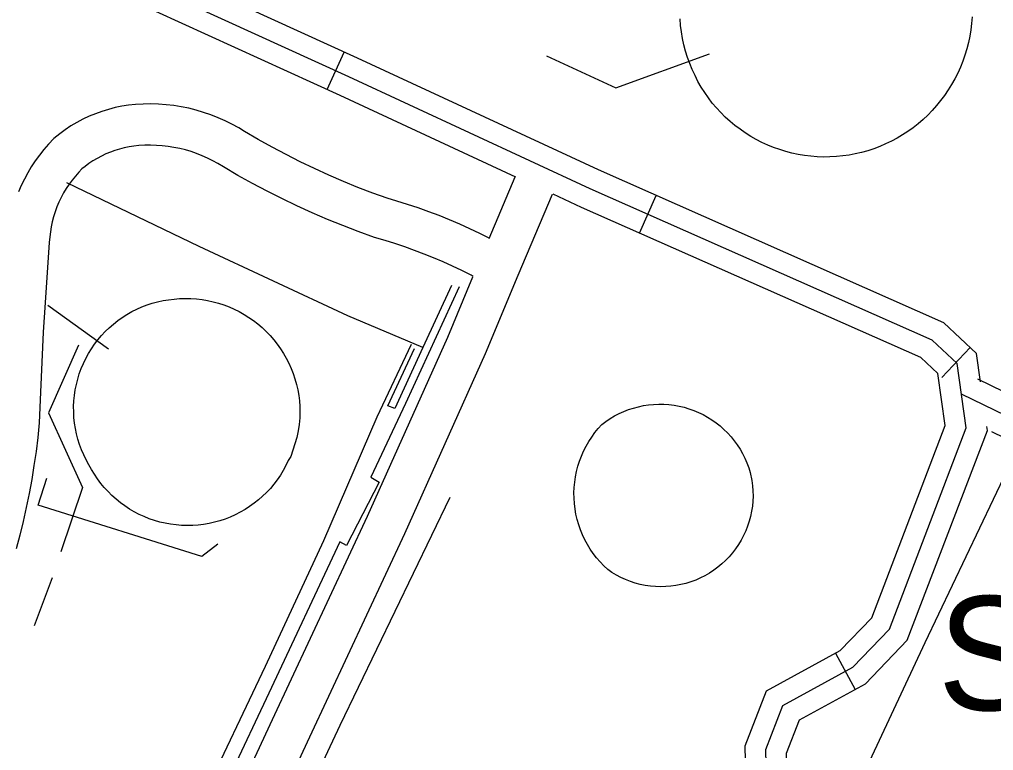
# Model space of a CAD drawing. Extents: x 3704301 to 3742427, y 506229 to 532009.
# Drawn here: x 3722237 to 3722946, y 524971 to 525503 of the extents above; entities that cross this region are included whole.
import ezdxf

# ---------------------------------------------------------------- set-up
doc = ezdxf.new("R2010")
doc.units = 0
for name, color, linetype in [('V-BLDG-IDEN', 7, 'Continuous'), ('V-DOMW-TANK', 7, 'Continuous'), ('V-ROAD-CNTR', 7, 'Continuous'), ('V-TOPO-SHOR', 7, 'Continuous'), ('V-UTIL-LINE', 7, 'Continuous')]:
    doc.layers.add(name, color=color, linetype=linetype)

msp = doc.modelspace()

# ---------------------------------------------------------------- linework, layer by layer
at = {"layer": 'V-DOMW-TANK'}
for points in [[(3722929.87, 525505.12), (3722929.52, 525500.42), (3722928.95, 525495.73), (3722928.19, 525491.08), (3722927.22, 525486.47), (3722926.05, 525481.9), (3722924.69, 525477.38), (3722923.13, 525472.94), (3722921.37, 525468.56), (3722919.43, 525464.26), (3722917.31, 525460.05), (3722915, 525455.94), (3722912.52, 525451.93), (3722909.87, 525448.03), (3722907.04, 525444.25), (3722904.06, 525440.6), (3722900.92, 525437.08), (3722897.64, 525433.7), (3722894.2, 525430.47), (3722890.63, 525427.39), (3722886.93, 525424.46), (3722883.16, 525421.75), (3722879.27, 525419.2), (3722875.28, 525416.82), (3722871.18, 525414.62), (3722867, 525412.61), (3722862.72, 525410.78), (3722858.37, 525409.14), (3722853.96, 525407.69), (3722849.48, 525406.44), (3722844.95, 525405.38), (3722840.39, 525404.53), (3722835.78, 525403.87), (3722831.16, 525403.42), (3722826.51, 525403.17), (3722821.87, 525403.13), (3722817.22, 525403.29), (3722812.58, 525403.66), (3722807.97, 525404.22), (3722803.39, 525404.99), (3722798.84, 525405.96), (3722794.34, 525407.13), (3722789.9, 525408.5), (3722785.52, 525410.06), (3722781.21, 525411.81), (3722776.99, 525413.74), (3722772.85, 525415.86), (3722768.81, 525418.17), (3722764.88, 525420.64), (3722761.06, 525423.29), (3722757.35, 525426.1), (3722753.78, 525429.07), (3722750.34, 525432.19), (3722747.04, 525435.47), (3722743.88, 525438.88), (3722740.89, 525442.43), (3722738.04, 525446.11), (3722735.34, 525450.04), (3722732.82, 525454.07), (3722730.46, 525458.21), (3722728.29, 525462.45), (3722726.31, 525466.78), (3722724.5, 525471.19), (3722722.9, 525475.67), (3722721.48, 525480.22), (3722720.27, 525484.82), (3722719.25, 525489.48), (3722718.43, 525494.17), (3722717.81, 525498.89), (3722717.4, 525503.64)], [(3722299.13, 525276.07), (3722302.03, 525278.87), (3722305.08, 525281.53), (3722308.25, 525284.03), (3722311.54, 525286.37), (3722314.95, 525288.54), (3722318.46, 525290.54), (3722322.07, 525292.35), (3722325.76, 525293.98), (3722329.54, 525295.43), (3722333.38, 525296.68), (3722337.28, 525297.74), (3722341.23, 525298.6), (3722345.21, 525299.25), (3722349.22, 525299.71), (3722353.29, 525300.04), (3722357.37, 525300.16), (3722361.45, 525300.08), (3722365.52, 525299.81), (3722369.58, 525299.33), (3722373.6, 525298.66), (3722377.59, 525297.78), (3722381.53, 525296.71), (3722385.41, 525295.45), (3722389.23, 525294.01), (3722392.97, 525292.37), (3722396.62, 525290.55), (3722400.18, 525288.56)], [(3722400.18, 525288.56), (3722403.64, 525286.39), (3722406.99, 525284.06), (3722410.22, 525281.56), (3722413.32, 525278.91), (3722416.29, 525276.11), (3722419.12, 525273.17), (3722421.8, 525270.08), (3722424.32, 525266.88), (3722426.69, 525263.55), (3722428.88, 525260.11), (3722430.91, 525256.57), (3722432.75, 525252.93), (3722434.42, 525249.2), (3722435.91, 525245.4), (3722437.2, 525241.53), (3722438.3, 525237.6), (3722439.21, 525233.62), (3722439.92, 525229.6), (3722440.43, 525225.55), (3722440.74, 525221.48), (3722440.85, 525217.4), (3722440.76, 525213.32), (3722440.23, 525208.49), (3722439.46, 525203.69), (3722438.46, 525198.93), (3722437.22, 525194.23), (3722435.76, 525189.6), (3722434.07, 525185.04), (3722432.34, 525182.08), (3722430.59, 525178.46), (3722428.67, 525174.93), (3722426.57, 525171.5), (3722424.3, 525168.17), (3722421.87, 525164.97), (3722419.28, 525161.89), (3722416.54, 525158.94), (3722413.66, 525156.14), (3722410.64, 525153.48), (3722407.49, 525150.98), (3722404.22, 525148.64), (3722400.84, 525146.46), (3722397.35, 525144.46), (3722393.77, 525142.64), (3722390.09, 525140.99), (3722386.35, 525139.53), (3722382.53, 525138.26), (3722378.65, 525137.19), (3722374.73, 525136.31), (3722370.76, 525135.62), (3722366.77, 525135.14), (3722362.76, 525134.85), (3722358.74, 525134.77), (3722354.72, 525134.89), (3722350.71, 525135.21), (3722346.72, 525135.73), (3722342.76, 525136.45), (3722338.84, 525137.37), (3722334.98, 525138.48), (3722331.17, 525139.78), (3722327.44, 525141.27), (3722323.78, 525142.95), (3722320.21, 525144.81), (3722316.75, 525146.84), (3722313.38, 525149.05), (3722310.13, 525151.42), (3722307.01, 525153.95), (3722304.01, 525156.63), (3722301.16, 525159.47), (3722298.44, 525162.44), (3722295.88, 525165.53), (3722293.48, 525168.76), (3722291.24, 525172.11), (3722289.17, 525175.56), (3722287.28, 525179.11), (3722285.31, 525182.64), (3722283.53, 525186.26), (3722281.93, 525189.96), (3722280.51, 525193.75), (3722279.29, 525197.6), (3722278.27, 525201.51), (3722277.44, 525205.46), (3722276.81, 525209.45), (3722276.39, 525213.47), (3722276.17, 525217.5), (3722276.15, 525221.54), (3722276.34, 525225.58), (3722276.73, 525229.6), (3722277.32, 525233.59), (3722278.11, 525237.55), (3722279.1, 525241.47), (3722280.29, 525245.33), (3722281.66, 525249.13), (3722283.23, 525252.85), (3722284.99, 525256.49), (3722286.92, 525260.04), (3722289.04, 525263.48), (3722291.32, 525266.81), (3722293.76, 525270.03), (3722296.37, 525273.11), (3722299.13, 525276.07)], [(3722749.38, 525204.82), (3722752.03, 525202.2), (3722754.53, 525199.44), (3722756.88, 525196.54), (3722759.07, 525193.52), (3722761.08, 525190.39), (3722762.93, 525187.15), (3722764.59, 525183.82), (3722766.07, 525180.4), (3722767.36, 525176.9), (3722768.45, 525173.34), (3722769.7, 525167.48), (3722770.18, 525163.77), (3722770.45, 525160.04), (3722770.51, 525156.31), (3722770.36, 525152.57), (3722770.01, 525148.85), (3722769.44, 525145.16), (3722768.68, 525141.5), (3722767.7, 525137.89), (3722766.53, 525134.34), (3722765.16, 525130.86), (3722763.6, 525127.47), (3722761.85, 525124.17), (3722759.93, 525120.96), (3722757.82, 525117.88), (3722755.54, 525114.91), (3722753.11, 525112.08), (3722750.52, 525109.38), (3722747.77, 525106.84), (3722744.9, 525104.45), (3722741.9, 525102.23), (3722738.77, 525100.18), (3722735.54, 525098.31), (3722732.21, 525096.62), (3722728.78, 525095.12), (3722725.28, 525093.82), (3722721.71, 525092.71), (3722718.09, 525091.8), (3722714.42, 525091.1), (3722710.72, 525090.6), (3722706.99, 525090.31), (3722703.25, 525090.23), (3722699.52, 525090.36), (3722695.8, 525090.7), (3722692.1, 525091.24), (3722688.44, 525091.99), (3722684.83, 525092.95), (3722681.27, 525094.1), (3722677.79, 525095.45), (3722674.39, 525097), (3722671.08, 525098.73), (3722667.87, 525100.64), (3722664.77, 525102.73), (3722661.91, 525105.43), (3722659.19, 525108.28), (3722656.64, 525111.26), (3722654.24, 525114.38), (3722652.02, 525117.62), (3722649.97, 525120.98), (3722648.1, 525124.44), (3722646.43, 525128), (3722644.94, 525131.64), (3722643.65, 525135.36), (3722642.56, 525139.14), (3722641.67, 525142.97), (3722641, 525146.84), (3722640.52, 525150.74), (3722640.26, 525154.67), (3722640.21, 525158.6), (3722640.37, 525162.53), (3722640.73, 525166.45), (3722641.31, 525170.34), (3722642.09, 525174.19), (3722643.07, 525178), (3722644.26, 525181.75), (3722645.65, 525185.43), (3722647.23, 525189.03), (3722649.01, 525192.54), (3722650.96, 525195.95), (3722653.1, 525199.26), (3722655.41, 525202.44), (3722657.88, 525205.5), (3722660.52, 525208.42), (3722663.5, 525210.66), (3722666.6, 525212.72), (3722669.81, 525214.62), (3722673.11, 525216.34), (3722676.51, 525217.88), (3722679.98, 525219.23), (3722683.52, 525220.38), (3722687.13, 525221.34), (3722690.77, 525222.1), (3722694.46, 525222.67), (3722698.17, 525223.03), (3722701.89, 525223.18), (3722705.62, 525223.13), (3722709.34, 525222.88), (3722713.03, 525222.42), (3722716.7, 525221.77), (3722720.33, 525220.91)], [(3722720.33, 525220.91), (3722723.91, 525219.85), (3722727.42, 525218.61), (3722730.86, 525217.17), (3722734.21, 525215.54), (3722737.47, 525213.74), (3722740.62, 525211.76), (3722743.67, 525209.6), (3722746.59, 525207.29), (3722749.38, 525204.82)]]:
    msp.add_lwpolyline(points, dxfattribs=at)
at = {"layer": 'V-ROAD-CNTR'}
for p, q in [((3722460.65, 525452.2), (3722473.11, 525479.49)), ((3722687.93, 525347.69), (3722700.08, 525375.12)), ((3722907.86, 525242.61), (3722928.46, 525264.41)), ((3722830.5, 525041.8), (3722844.87, 525015.46))]:
    msp.add_line(p, q, dxfattribs=at)
for points in [[(3722936.04, 525239.48), (3722933.09, 525260.04), (3722909.38, 525282.45), (3722658.11, 525393.7), (3722482.59, 525475.16), (3722116.23, 525642.38), (3722026.79, 525668.7), (3722003.15, 525668.46), (3721989.03, 525667.13), (3721952.83, 525661.82), (3721718.7, 525575.82), (3721681.15, 525552.65), (3721652.88, 525525.29), (3721622.41, 525475.59), (3721453.11, 525122.09), (3721349.53, 524900.89), (3721284.14, 524775.57), (3721216.35, 524599.44), (3721078.39, 524298.42), (3721007.28, 524157.03), (3720950.58, 523992.11), (3720832.98, 523747.52)], [(3722597.92, 525388.56), (3722470.05, 525447.91), (3722105.72, 525614.21), (3722022.62, 525638.65), (3722004.71, 525638.48), (3721992.62, 525637.34), (3721960.26, 525632.59), (3721731.88, 525548.71), (3721699.67, 525528.83), (3721676.47, 525506.38), (3721648.79, 525461.23), (3721480.22, 525109.25), (3721376.43, 524887.59), (3721311.52, 524763.21), (3721244.01, 524587.8), (3721105.44, 524285.43), (3721034.99, 524145.36), (3720978.38, 523980.7), (3720860.02, 523734.52)], [(3722191.18, 523640.8), (3722380.51, 524055.82), (3722587.66, 524486.51), (3722640.75, 524561.19), (3722781.21, 524905.68), (3722779.8, 524971.8), (3722792.25, 525003.82), (3722843.23, 525031.66), (3722869.86, 525059.45), (3722925.72, 525205.83), (3722918.98, 525252.73), (3722900.95, 525269.78), (3722651.91, 525380.04), (3722476.32, 525461.54), (3722110.98, 525628.3)], [(3722578.51, 525343.98), (3722571.82, 525347.34), (3722564.49, 525350.84), (3722557.09, 525354.19), (3722549.62, 525357.39), (3722542.08, 525360.43), (3722534.49, 525363.32), (3722526.84, 525366.05), (3722519.15, 525368.62), (3722511.41, 525371.03), (3722504.27, 525373.08), (3722493.8, 525376.89), (3722483.06, 525381.04), (3722472.42, 525385.4), (3722461.86, 525389.96), (3722451.39, 525394.74), (3722441.01, 525399.72), (3722430.74, 525404.9), (3722420.57, 525410.28), (3722410.5, 525415.87), (3722400.57, 525421.64), (3722396.24, 525424.29), (3722391.35, 525427), (3722386.35, 525429.49), (3722381.24, 525431.77), (3722376.04, 525433.81), (3722370.76, 525435.63), (3722365.4, 525437.22), (3722359.97, 525438.57), (3722354.5, 525439.69), (3722348.98, 525440.57), (3722343.42, 525441.2), (3722337.85, 525441.59), (3722332.26, 525441.74), (3722326.68, 525441.64), (3722321.11, 525441.31), (3722316.18, 525440.8), (3722311.24, 525440.05), (3722306.35, 525439.06), (3722301.51, 525437.83), (3722296.73, 525436.37), (3722292.04, 525434.68), (3722287.42, 525432.77), (3722282.91, 525430.64), (3722278.5, 525428.29), (3722274.22, 525425.74), (3722270.06, 525422.98), (3722266.04, 525420.01), (3722261.75, 525416.52), (3722257.8, 525412.42), (3722254.4, 525408.56), (3722251.19, 525404.54), (3722248.16, 525400.37), (3722245.34, 525396.08), (3722242.71, 525391.66), (3722240.29, 525387.11), (3722238.08, 525382.47), (3722236.09, 525377.72)], [(3722566.85, 525316.22), (3722565.31, 525317.03), (3722558.61, 525320.4), (3722551.84, 525323.64), (3722545, 525326.73), (3722538.1, 525329.69), (3722531.13, 525332.5), (3722524.12, 525335.17), (3722517.05, 525337.69), (3722509.94, 525340.06), (3722502.79, 525342.29), (3722494.97, 525344.54), (3722483.26, 525348.8), (3722471.98, 525353.16), (3722460.78, 525357.74), (3722449.68, 525362.54), (3722438.67, 525367.56), (3722427.76, 525372.8), (3722416.96, 525378.25), (3722406.27, 525383.91), (3722395.69, 525389.78), (3722385.21, 525395.87), (3722381.13, 525398.37), (3722377.38, 525400.44), (3722373.55, 525402.35), (3722369.64, 525404.09), (3722365.66, 525405.66), (3722361.61, 525407.06), (3722357.5, 525408.27), (3722353.35, 525409.31), (3722349.15, 525410.16), (3722344.92, 525410.83), (3722340.67, 525411.32), (3722336.4, 525411.62), (3722332.12, 525411.73), (3722327.84, 525411.66), (3722323.55, 525411.4), (3722319.99, 525411.03), (3722316.49, 525410.5), (3722313.01, 525409.8), (3722309.58, 525408.93), (3722306.19, 525407.89), (3722302.85, 525406.69), (3722299.58, 525405.34), (3722296.38, 525403.82), (3722293.25, 525402.16), (3722290.21, 525400.34), (3722287.26, 525398.39), (3722284.42, 525396.29), (3722282.09, 525394.4), (3722279.87, 525392.1), (3722277.4, 525389.28), (3722275.05, 525386.35), (3722272.85, 525383.31), (3722270.78, 525380.16), (3722268.85, 525376.93), (3722267.09, 525373.61), (3722265.47, 525370.22), (3722264.02, 525366.75), (3722262.72, 525363.22), (3722261.59, 525359.63), (3722260.63, 525356), (3722259.84, 525352.33), (3722259.21, 525348.62), (3722258.76, 525344.9), (3722258.46, 525340.81), (3722256.83, 525319.01), (3722255.37, 525297.26), (3722254.07, 525275.51), (3722252.94, 525253.74), (3722251.98, 525231.97), (3722251.16, 525209.63), (3722250.05, 525198.98), (3722248.77, 525188.72), (3722247.3, 525178.48), (3722245.63, 525168.27), (3722243.78, 525158.1), (3722241.72, 525147.97), (3722239.48, 525137.87), (3722237.04, 525127.83), (3722234.41, 525117.84)], [(3722578.42, 525343.76), (3722597.44, 525388.78)], [(3722101.61, 524131.46), (3722115.28, 524209.54), (3722142.19, 524281.11), (3722198.55, 524391.97), (3722239.49, 524457.76), (3722252.5, 524476.36), (3722260.77, 524486.96), (3722268.78, 524509.15), (3722294.99, 524617.93), (3722324.76, 524725.69), (3722377.73, 524829.56), (3722448.09, 524980.89), (3722517.23, 525129.08), (3722575.94, 525260.05), (3722599.73, 525317.12), (3722624.67, 525376.14)], [(3722177.53, 523647.03), (3722366.93, 524062.19), (3722574.7, 524494.16), (3722627.52, 524568.47), (3722766.15, 524908.47), (3722764.74, 524974.46), (3722780.25, 525014.36), (3722834.01, 525043.71), (3722856.93, 525067.63), (3722910.32, 525207.55), (3722904.88, 525245.42), (3722892.52, 525257.11), (3722645.72, 525366.38), (3722624.97, 525376.01)], [(3722072.06, 524136.63), (3722086.21, 524217.47), (3722114.7, 524293.22), (3722172.39, 524406.72), (3722214.44, 524474.3), (3722228.37, 524494.19), (3722234.18, 524501.64), (3722240, 524517.78), (3722265.94, 524625.44), (3722296.65, 524736.61), (3722350.75, 524842.71), (3722420.89, 524993.56), (3722489.95, 525141.56), (3722548.4, 525271.96), (3722566.72, 525315.9)], [(3722933.76, 525241.61), (3723019.97, 525199.74), (3723032.02, 525187.62), (3723048.02, 525168.18), (3723112.45, 525113.92), (3723190.8, 525071.27), (3723236.65, 525050.85), (3723295.57, 525021.05), (3723573.59, 524896.14), (3723588.53, 524887.16), (3723600.42, 524868.38), (3723604.26, 524852.27), (3723604.73, 524830.3), (3723604.42, 524815.65), (3723285.77, 524118.49), (3723162.18, 523854.52), (3722924.81, 523350.31), (3722886.74, 523228.69), (3722766.99, 522992.31), (3722734, 522900.8), (3722705.7, 522835.4)], [(3722691.93, 522841.35), (3722720.05, 522906.33), (3722753.19, 522998.26), (3722872.8, 523234.36), (3722910.8, 523355.77), (3723148.6, 523860.9), (3723272.15, 524124.78), (3723589.49, 524819.07), (3723589.72, 524830.3), (3723589.3, 524850.35), (3723586.41, 524862.47), (3723577.76, 524876.13), (3723566.63, 524882.82), (3723289.11, 525007.51), (3723230.21, 525037.3), (3723184.16, 525057.81), (3723103.94, 525101.47), (3723037.31, 525157.59), (3723020.89, 525177.54), (3723011.12, 525187.36), (3722922.17, 525230.57)], [(3722204.82, 523634.58), (3722394.1, 524049.46), (3722600.63, 524478.86), (3722653.98, 524553.92), (3722796.27, 524902.89), (3722794.86, 524969.14), (3722804.24, 524993.28), (3722852.46, 525019.6), (3722882.79, 525051.26), (3722941.12, 525204.12), (3722940.72, 525206.91)], [(3722943.92, 525203.33), (3723002.28, 525174.98), (3723009.75, 525167.46), (3723026.6, 525147), (3723095.44, 525089.02), (3723177.51, 525044.35), (3723223.77, 525023.75), (3723282.65, 524993.97), (3723559.67, 524869.5), (3723566.99, 524865.11), (3723572.4, 524856.56), (3723574.33, 524848.43), (3723574.72, 524830.3), (3723574.56, 524822.49), (3723258.54, 524131.08), (3723135.02, 523867.27), (3722896.79, 523361.23), (3722858.86, 523240.03), (3722739.39, 523004.22), (3722706.1, 522911.86), (3722678.17, 522847.31)]]:
    msp.add_lwpolyline(points, dxfattribs=at)
at = {"layer": 'V-TOPO-SHOR'}
msp.add_lwpolyline([(3722738.69, 524697.88), (3722799.47, 524843.49), (3722895.86, 525049.75), (3722955.37, 525174.89)], dxfattribs=at)
at = {"layer": 'V-UTIL-LINE'}
for p, q in [((3722257.46, 525295.33), (3722301.47, 525263.46)), ((3722260.51, 525096.73), (3722247.39, 525061.79))]:
    msp.add_line(p, q, dxfattribs=at)
for points in [[(3722620.33, 525476.79), (3722670.62, 525453.48), (3722738.93, 525478.26)], [(3722530.33, 525264.32), (3722475.7, 525287.49), (3722367.49, 525337.97), (3722271.12, 525384.28)], [(3722556.71, 525308.52), (3722517.72, 525223.62), (3722492.47, 525169.91), (3722498.41, 525166.45), (3722474.64, 525120.22), (3722469.89, 525122.91), (3722418.26, 525012.72), (3722362.41, 524894.24), (3722314.66, 524787.25), (3722265.71, 524681.81), (3722244.72, 524633.26), (3722263.29, 524624.46), (3722244.22, 524579.07), (3722237.1, 524582.91), (3722224.11, 524554.47), (3722226.08, 524553.32), (3722189.74, 524476.31)], [(3722551.2, 525309.62), (3722530.33, 525264.32), (3722509.91, 525219.99), (3722504.78, 525221.89), (3722524.29, 525263.75)], [(3721829.08, 523768.64), (3721894.16, 523902.94), (3721955.38, 524031.3), (3722010.03, 524151.73), (3722013.12, 524156.09), (3722026.54, 524149.97), (3722066.29, 524237.24), (3722052.14, 524238.63), (3722099.48, 524346.8), (3722142.65, 524442.74), (3722162.91, 524487.36), (3722166.07, 524485.44), (3722197.36, 524558.46), (3722228.15, 524639.72), (3722263, 524710.05), (3722272.2, 524728.61), (3722320.35, 524834.43), (3722369.36, 524934.77), (3722415.66, 525032.32), (3722458.1, 525123.94), (3722497.03, 525213.94), (3722521.89, 525266.86)], [(3722279.62, 525266.14), (3722257.84, 525216.94), (3722282.68, 525162.44), (3722266.76, 525115.67)], [(3722381.04, 525121.22), (3722369.36, 525112.23), (3722250.42, 525149.66), (3722256.66, 525169.18)], [(3722549.78, 525155.15), (3722469.92, 524989.11), (3722415.94, 524874.09), (3722348.79, 524728.26), (3722313.19, 524652.37)]]:
    msp.add_lwpolyline(points, dxfattribs=at)

# ---------------------------------------------------------------- texts
at = {"layer": 'V-BLDG-IDEN'}
msp.add_text('Spur Petroleum', height=82.9998, dxfattribs=at).set_placement((3722904.88, 525000.37))

doc.saveas('drawing.dxf')
